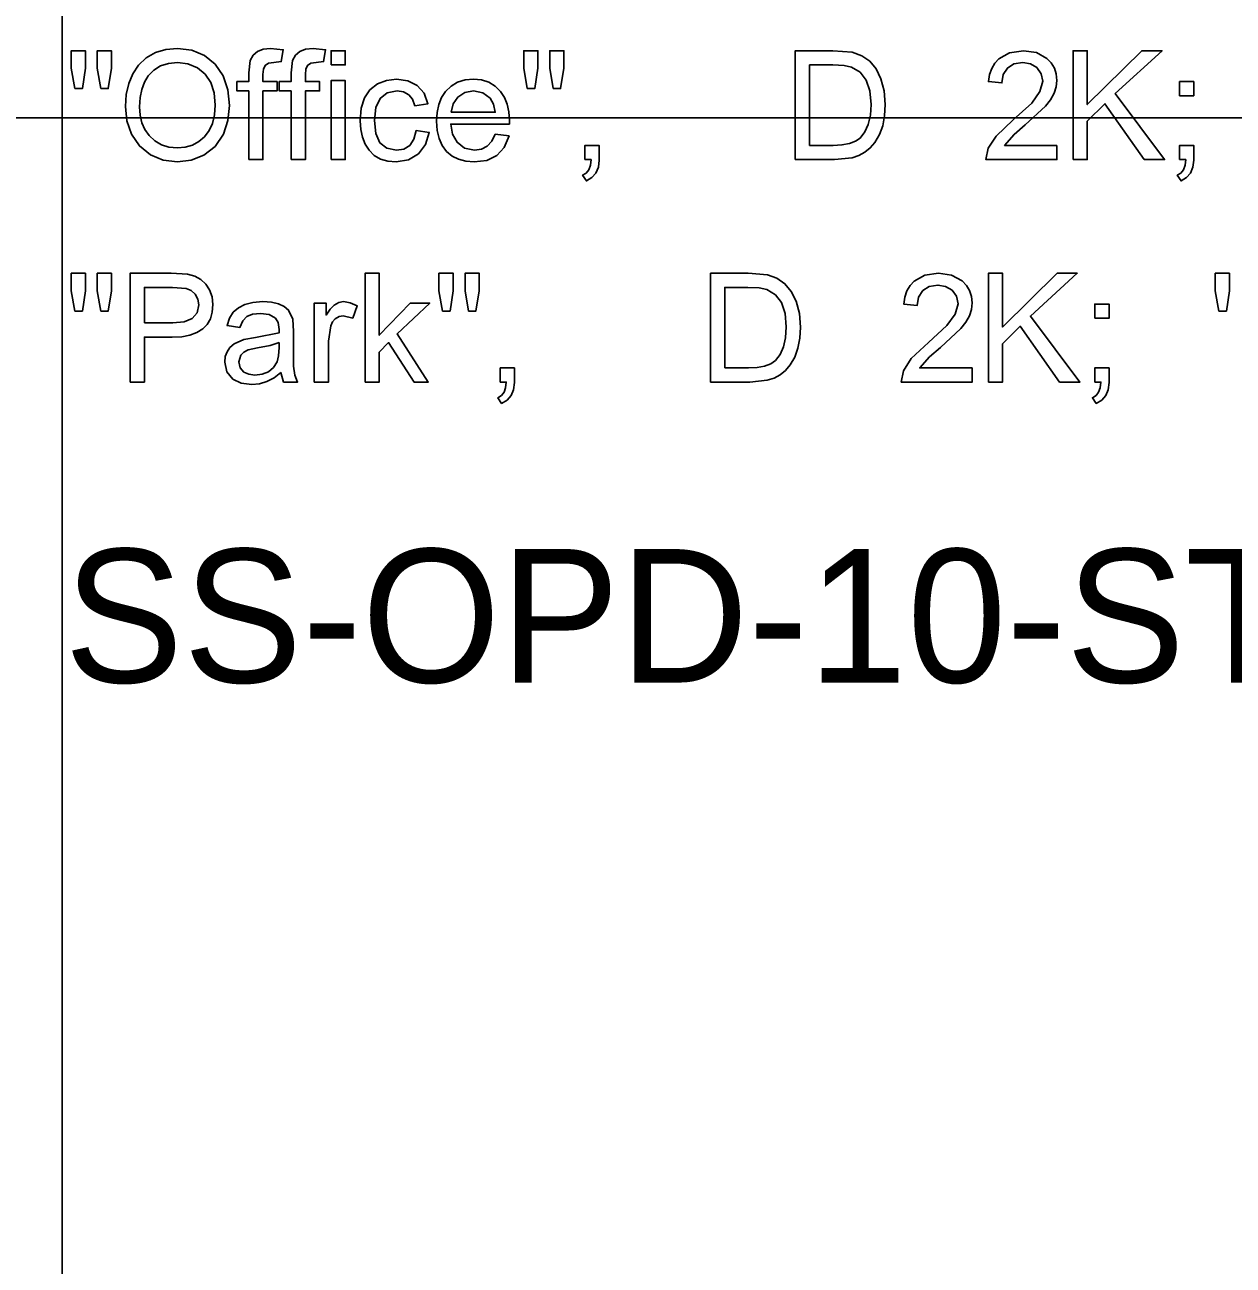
# Model space of a CAD drawing. Extents: x 1001568 to 1002149, y 1840825 to 1841423.
# Drawn here: x 1001904.538 to 1001908.159, y 1840995.032 to 1840998.748 of the extents above; entities that cross this region are included whole.
import ezdxf

# ---------------------------------------------------------------- set-up
doc = ezdxf.new("R2010")
doc.units = 0
for name, color, linetype in [('40', 7, 'Continuous'), ('R_No Plot', 7, 'Continuous'), ('SIGNS', 7, 'Continuous')]:
    doc.layers.add(name, color=color, linetype=linetype)

msp = doc.modelspace()

# ---------------------------------------------------------------- linework, layer by layer
at = {"layer": 'R_No Plot'}
for p, q in [((1001904.6501, 1841010.6666), (1001904.6501, 1840948.1274)), ((1001890.6501, 1840998.4691), (1001982.1327, 1840998.4691))]:
    msp.add_line(p, q, dxfattribs=at)
at = {"layer": 'SIGNS'}
for points in [[(1001904.6876, 1840998.5568), (1001904.7104, 1840998.5568), (1001904.7197, 1840998.6178), (1001904.7197, 1840998.6703), (1001904.6772, 1840998.6703), (1001904.6772, 1840998.6178)], [(1001904.7654, 1840998.5568), (1001904.7878, 1840998.5568), (1001904.7977, 1840998.6178), (1001904.7977, 1840998.6703), (1001904.7552, 1840998.6703), (1001904.7552, 1840998.6178)], [(1001905.2091, 1840998.3441), (1001905.2517, 1840998.3441), (1001905.2517, 1840998.5498), (1001905.2942, 1840998.5498), (1001905.2942, 1840998.5781), (1001905.2517, 1840998.5781), (1001905.2517, 1840998.5992), (1001905.2532, 1840998.6155), (1001905.2581, 1840998.6262), (1001905.2682, 1840998.6328), (1001905.2838, 1840998.6349), (1001905.3065, 1840998.6378), (1001905.3123, 1840998.6733), (1001905.2747, 1840998.6774), (1001905.2526, 1840998.675), (1001905.235, 1840998.6681), (1001905.222, 1840998.6568), (1001905.2133, 1840998.6411), (1001905.2091, 1840998.6043), (1001905.2091, 1840998.5781), (1001905.1737, 1840998.5781), (1001905.1737, 1840998.5498), (1001905.2091, 1840998.5498)], [(1001905.3361, 1840998.3441), (1001905.3787, 1840998.3441), (1001905.3787, 1840998.5498), (1001905.4212, 1840998.5498), (1001905.4212, 1840998.5781), (1001905.3787, 1840998.5781), (1001905.3787, 1840998.5992), (1001905.3802, 1840998.6155), (1001905.3851, 1840998.6262), (1001905.3952, 1840998.6328), (1001905.4108, 1840998.6349), (1001905.4335, 1840998.6378), (1001905.4392, 1840998.6733), (1001905.4017, 1840998.6774), (1001905.3796, 1840998.675), (1001905.362, 1840998.6681), (1001905.349, 1840998.6568), (1001905.3403, 1840998.6411), (1001905.3361, 1840998.6043), (1001905.3361, 1840998.5781), (1001905.3007, 1840998.5781), (1001905.3007, 1840998.5498), (1001905.3361, 1840998.5498)], [(1001905.456, 1840998.6278), (1001905.4985, 1840998.6278), (1001905.4985, 1840998.6703), (1001905.456, 1840998.6703)], [(1001906.0435, 1840998.5568), (1001906.0664, 1840998.5568), (1001906.0757, 1840998.6178), (1001906.0757, 1840998.6703), (1001906.0331, 1840998.6703), (1001906.0331, 1840998.6178)], [(1001906.1213, 1840998.5568), (1001906.1437, 1840998.5568), (1001906.1537, 1840998.6178), (1001906.1537, 1840998.6703), (1001906.1112, 1840998.6703), (1001906.1112, 1840998.6178)], [(1001907.6311, 1840998.3866), (1001907.474, 1840998.3866), (1001907.5028, 1840998.4197), (1001907.5362, 1840998.4482), (1001907.597, 1840998.5046), (1001907.6118, 1840998.5237), (1001907.6226, 1840998.543), (1001907.6289, 1840998.5622), (1001907.6311, 1840998.5815), (1001907.6292, 1840998.6011), (1001907.6235, 1840998.6186), (1001907.6141, 1840998.634), (1001907.6012, 1840998.6474), (1001907.5695, 1840998.6646), (1001907.5306, 1840998.6703), (1001907.4893, 1840998.6643), (1001907.4573, 1840998.6465), (1001907.445, 1840998.6332), (1001907.4357, 1840998.6175), (1001907.4293, 1840998.5989), (1001907.4259, 1840998.5778), (1001907.4661, 1840998.5737), (1001907.4703, 1840998.5989), (1001907.4828, 1840998.6184), (1001907.5024, 1840998.6308), (1001907.5284, 1840998.6349), (1001907.5516, 1840998.6309), (1001907.5707, 1840998.6197), (1001907.584, 1840998.6016), (1001907.5885, 1840998.579), (1001907.5802, 1840998.548), (1001907.5556, 1840998.5137), (1001907.5, 1840998.4632), (1001907.4486, 1840998.4145), (1001907.4254, 1840998.3785), (1001907.4183, 1840998.3441), (1001907.6311, 1840998.3441)], [(1001907.6796, 1840998.3441), (1001907.7221, 1840998.3441), (1001907.7221, 1840998.4591), (1001907.7751, 1840998.5115), (1001907.8929, 1840998.3441), (1001907.9537, 1840998.3441), (1001907.8058, 1840998.5418), (1001907.946, 1840998.6703), (1001907.8853, 1840998.6703), (1001907.7221, 1840998.509), (1001907.7221, 1840998.6703), (1001907.6796, 1840998.6703)], [(1001905.456, 1840998.3441), (1001905.4985, 1840998.3441), (1001905.4985, 1840998.5811), (1001905.456, 1840998.5811)], [(1001905.7106, 1840998.4309), (1001905.7037, 1840998.4051), (1001905.6915, 1840998.3869), (1001905.6741, 1840998.3759), (1001905.6515, 1840998.3725), (1001905.6228, 1840998.3781), (1001905.6023, 1840998.3949), (1001905.59, 1840998.4226), (1001905.5859, 1840998.4613), (1001905.5901, 1840998.4999), (1001905.6029, 1840998.5276), (1001905.624, 1840998.5442), (1001905.6537, 1840998.5498), (1001905.673, 1840998.547), (1001905.6885, 1840998.5387), (1001905.6998, 1840998.5248), (1001905.7072, 1840998.5054), (1001905.746, 1840998.5114), (1001905.7344, 1840998.5431), (1001905.714, 1840998.5664), (1001905.6858, 1840998.5806), (1001905.6514, 1840998.5852), (1001905.6219, 1840998.5815), (1001905.5946, 1840998.5707), (1001905.5721, 1840998.5531), (1001905.5561, 1840998.5288), (1001905.5464, 1840998.4978), (1001905.5433, 1840998.4602), (1001905.5449, 1840998.4342), (1001905.5499, 1840998.4109), (1001905.558, 1840998.3903), (1001905.5695, 1840998.3726), (1001905.5851, 1840998.3569), (1001905.604, 1840998.3459), (1001905.6259, 1840998.3393), (1001905.6512, 1840998.337), (1001905.6877, 1840998.343), (1001905.7176, 1840998.3613), (1001905.7386, 1840998.3892), (1001905.7498, 1840998.4257)], [(1001907.9986, 1840998.5356), (1001908.0412, 1840998.5356), (1001908.0412, 1840998.5781), (1001907.9986, 1840998.5781)], [(1001906.2166, 1840998.3441), (1001906.235, 1840998.3441), (1001906.2329, 1840998.3274), (1001906.2281, 1840998.314), (1001906.2202, 1840998.3039), (1001906.2096, 1840998.2973), (1001906.2209, 1840998.2803), (1001906.2376, 1840998.2902), (1001906.2496, 1840998.3038), (1001906.2568, 1840998.3212), (1001906.2592, 1840998.3426), (1001906.2592, 1840998.3866), (1001906.2166, 1840998.3866)], [(1001907.9986, 1840998.3441), (1001908.017, 1840998.3441), (1001908.0149, 1840998.3274), (1001908.01, 1840998.314), (1001908.0022, 1840998.3039), (1001907.9915, 1840998.2973), (1001908.0029, 1840998.2803), (1001908.0196, 1840998.2902), (1001908.0315, 1840998.3038), (1001908.0387, 1840998.3212), (1001908.0412, 1840998.3426), (1001908.0412, 1840998.3866), (1001907.9986, 1840998.3866)], [(1001904.6876, 1840997.8902), (1001904.7104, 1840997.8902), (1001904.7197, 1840997.9511), (1001904.7197, 1840998.0037), (1001904.6772, 1840998.0037), (1001904.6772, 1840997.9511)], [(1001904.7654, 1840997.8902), (1001904.7878, 1840997.8902), (1001904.7977, 1840997.9511), (1001904.7977, 1840998.0037), (1001904.7552, 1840998.0037), (1001904.7552, 1840997.9511)], [(1001905.5577, 1840997.6774), (1001905.6003, 1840997.6774), (1001905.6003, 1840997.767), (1001905.628, 1840997.7959), (1001905.7045, 1840997.6774), (1001905.7469, 1840997.6774), (1001905.6534, 1840997.8221), (1001905.7517, 1840997.9145), (1001905.6929, 1840997.9145), (1001905.6003, 1840997.818), (1001905.6003, 1840998.0037), (1001905.5577, 1840998.0037)], [(1001905.7895, 1840997.8902), (1001905.8124, 1840997.8902), (1001905.8217, 1840997.9511), (1001905.8217, 1840998.0037), (1001905.7791, 1840998.0037), (1001905.7791, 1840997.9511)], [(1001905.8673, 1840997.8902), (1001905.8897, 1840997.8902), (1001905.8997, 1840997.9511), (1001905.8997, 1840998.0037), (1001905.8572, 1840998.0037), (1001905.8572, 1840997.9511)], [(1001907.3771, 1840997.72), (1001907.2201, 1840997.72), (1001907.2488, 1840997.753), (1001907.2822, 1840997.7816), (1001907.343, 1840997.8379), (1001907.3578, 1840997.857), (1001907.3686, 1840997.8763), (1001907.3749, 1840997.8955), (1001907.3771, 1840997.9148), (1001907.3752, 1840997.9344), (1001907.3695, 1840997.9519), (1001907.3601, 1840997.9673), (1001907.3472, 1840997.9807), (1001907.3155, 1840997.9979), (1001907.2766, 1840998.0037), (1001907.2353, 1840997.9977), (1001907.2033, 1840997.9799), (1001907.191, 1840997.9665), (1001907.1817, 1840997.9508), (1001907.1753, 1840997.9322), (1001907.1719, 1840997.9111), (1001907.2121, 1840997.907), (1001907.2163, 1840997.9322), (1001907.2288, 1840997.9517), (1001907.2484, 1840997.9641), (1001907.2745, 1840997.9682), (1001907.2976, 1840997.9642), (1001907.3167, 1840997.953), (1001907.33, 1840997.935), (1001907.3346, 1840997.9123), (1001907.3262, 1840997.8813), (1001907.3016, 1840997.8471), (1001907.246, 1840997.7965), (1001907.1946, 1840997.7478), (1001907.1714, 1840997.7118), (1001907.1643, 1840997.6774), (1001907.3771, 1840997.6774)], [(1001907.4256, 1840997.6774), (1001907.4681, 1840997.6774), (1001907.4681, 1840997.7924), (1001907.5211, 1840997.8449), (1001907.6389, 1840997.6774), (1001907.6997, 1840997.6774), (1001907.5518, 1840997.8751), (1001907.692, 1840998.0037), (1001907.6313, 1840998.0037), (1001907.4681, 1840997.8423), (1001907.4681, 1840998.0037), (1001907.4256, 1840998.0037)], [(1001908.116, 1840997.8902), (1001908.1389, 1840997.8902), (1001908.1482, 1840997.9511), (1001908.1482, 1840998.0037), (1001908.1056, 1840998.0037), (1001908.1056, 1840997.9511)], [(1001905.4056, 1840997.6774), (1001905.4481, 1840997.6774), (1001905.4481, 1840997.8001), (1001905.4546, 1840997.8464), (1001905.46, 1840997.8581), (1001905.4678, 1840997.8669), (1001905.4796, 1840997.8737), (1001905.4922, 1840997.876), (1001905.5208, 1840997.8696), (1001905.5343, 1840997.9059), (1001905.5131, 1840997.9154), (1001905.4928, 1840997.9186), (1001905.4786, 1840997.916), (1001905.4653, 1840997.9085), (1001905.4526, 1840997.8959), (1001905.441, 1840997.8785), (1001905.441, 1840997.9145), (1001905.4056, 1840997.9145)], [(1001907.7446, 1840997.8689), (1001907.7872, 1840997.8689), (1001907.7872, 1840997.9115), (1001907.7446, 1840997.9115)], [(1001905.9626, 1840997.6774), (1001905.981, 1840997.6774), (1001905.979, 1840997.6607), (1001905.9741, 1840997.6473), (1001905.9662, 1840997.6372), (1001905.9556, 1840997.6306), (1001905.967, 1840997.6136), (1001905.9836, 1840997.6235), (1001905.9956, 1840997.6371), (1001906.0028, 1840997.6545), (1001906.0052, 1840997.6759), (1001906.0052, 1840997.72), (1001905.9626, 1840997.72)], [(1001907.7446, 1840997.6774), (1001907.763, 1840997.6774), (1001907.7609, 1840997.6607), (1001907.7561, 1840997.6473), (1001907.7482, 1840997.6372), (1001907.7375, 1840997.6306), (1001907.7489, 1840997.6136), (1001907.7656, 1840997.6235), (1001907.7775, 1840997.6371), (1001907.7847, 1840997.6545), (1001907.7872, 1840997.6759), (1001907.7872, 1840997.72), (1001907.7446, 1840997.72)]]:
    msp.add_lwpolyline(points, close=True, dxfattribs=at)
for points in [[(1001904.8394, 1840998.5029), (1001904.8441, 1840998.4604), (1001904.8582, 1840998.4206), (1001904.8818, 1840998.385), (1001904.9144, 1840998.3585), (1001904.9527, 1840998.3424), (1001904.9954, 1840998.337), (1001905.0365, 1840998.342), (1001905.0747, 1840998.3572), (1001905.1086, 1840998.3837), (1001905.1332, 1840998.4206), (1001905.1468, 1840998.4612), (1001905.1514, 1840998.5067), (1001905.1466, 1840998.5534), (1001905.1323, 1840998.5949), (1001905.1085, 1840998.63), (1001905.0762, 1840998.6564), (1001905.0381, 1840998.6721), (1001904.9956, 1840998.6774), (1001904.9604, 1840998.6742), (1001904.9293, 1840998.6647), (1001904.9021, 1840998.6488), (1001904.8791, 1840998.6267), (1001904.8617, 1840998.6009), (1001904.8493, 1840998.5719), (1001904.8418, 1840998.5391), (1001904.8394, 1840998.5029)], [(1001906.8471, 1840998.3441), (1001906.9647, 1840998.3441), (1001907.017, 1840998.3496), (1001907.0374, 1840998.3563), (1001907.0558, 1840998.3662), (1001907.0717, 1840998.3793), (1001907.0857, 1840998.3955), (1001907.0992, 1840998.4189), (1001907.109, 1840998.4456), (1001907.1147, 1840998.4756), (1001907.1166, 1840998.509), (1001907.1133, 1840998.5501), (1001907.1038, 1840998.5865), (1001907.089, 1840998.6157), (1001907.0699, 1840998.6386), (1001907.0459, 1840998.6553), (1001907.0175, 1840998.6657), (1001906.9594, 1840998.6703), (1001906.8471, 1840998.6703), (1001906.8471, 1840998.3441)], [(1001904.882, 1840998.5024), (1001904.8835, 1840998.5299), (1001904.8884, 1840998.5546), (1001904.8964, 1840998.5762), (1001904.9078, 1840998.5952), (1001904.9244, 1840998.6126), (1001904.9446, 1840998.625), (1001904.9684, 1840998.6324), (1001904.9959, 1840998.6349), (1001905.027, 1840998.6308), (1001905.0551, 1840998.6189), (1001905.0785, 1840998.5997), (1001905.0954, 1840998.5747), (1001905.1055, 1840998.5438), (1001905.1089, 1840998.507), (1001905.1067, 1840998.4781), (1001905.1007, 1840998.4528), (1001905.0907, 1840998.431), (1001905.0768, 1840998.4127), (1001905.0597, 1840998.3981), (1001905.0404, 1840998.3878), (1001905.0189, 1840998.3815), (1001904.9952, 1840998.3796), (1001904.9697, 1840998.3817), (1001904.9472, 1840998.3886), (1001904.9274, 1840998.4001), (1001904.9106, 1840998.4162), (1001904.8979, 1840998.4341), (1001904.889, 1840998.4545), (1001904.8837, 1840998.4772), (1001904.882, 1840998.5024)], [(1001906.8897, 1840998.3866), (1001906.8897, 1840998.6278), (1001906.9591, 1840998.6278), (1001906.993, 1840998.6261), (1001907.0157, 1840998.6213), (1001907.0412, 1840998.6061), (1001907.0594, 1840998.5824), (1001907.0704, 1840998.5501), (1001907.0741, 1840998.5096), (1001907.072, 1840998.4772), (1001907.0658, 1840998.4497), (1001907.0555, 1840998.4269), (1001907.0412, 1840998.4088), (1001907.0273, 1840998.399), (1001907.0092, 1840998.3922), (1001906.9869, 1840998.388), (1001906.9603, 1840998.3866), (1001906.8897, 1840998.3866)], [(1001905.9478, 1840998.4204), (1001905.9373, 1840998.3994), (1001905.9235, 1840998.3844), (1001905.9062, 1840998.3754), (1001905.8857, 1840998.3725), (1001905.856, 1840998.3783), (1001905.8333, 1840998.3961), (1001905.8199, 1840998.4201), (1001905.8144, 1840998.4505), (1001905.9902, 1840998.4505), (1001905.9904, 1840998.4612), (1001905.9887, 1840998.4868), (1001905.9837, 1840998.51), (1001905.9754, 1840998.5305), (1001905.9638, 1840998.5487), (1001905.9477, 1840998.5646), (1001905.9289, 1840998.576), (1001905.9071, 1840998.5829), (1001905.8826, 1840998.5852), (1001905.8572, 1840998.5829), (1001905.8349, 1840998.5759), (1001905.8155, 1840998.5644), (1001905.7991, 1840998.5483), (1001905.7871, 1840998.5299), (1001905.7786, 1840998.509), (1001905.7735, 1840998.4853), (1001905.7718, 1840998.4591), (1001905.7737, 1840998.4315), (1001905.7794, 1840998.4074), (1001905.7888, 1840998.3864), (1001905.8022, 1840998.3689), (1001905.8187, 1840998.3549), (1001905.838, 1840998.345), (1001905.8599, 1840998.339), (1001905.8848, 1840998.337), (1001905.9227, 1840998.3419), (1001905.9527, 1840998.3565), (1001905.9748, 1840998.3809), (1001905.9891, 1840998.4152), (1001905.9478, 1840998.4204)], [(1001905.8156, 1840998.4859), (1001905.8215, 1840998.5111), (1001905.8352, 1840998.5314), (1001905.8564, 1840998.5452), (1001905.883, 1840998.5498), (1001905.9107, 1840998.5442), (1001905.9327, 1840998.528), (1001905.9427, 1840998.5104), (1001905.948, 1840998.4859), (1001905.8156, 1840998.4859)], [(1001904.8536, 1840997.6774), (1001904.8962, 1840997.6774), (1001904.8962, 1840997.8122), (1001904.9797, 1840997.8122), (1001905.0082, 1840997.8136), (1001905.033, 1840997.8183), (1001905.054, 1840997.8258), (1001905.0712, 1840997.8367), (1001905.0846, 1840997.8504), (1001905.0942, 1840997.8673), (1001905.0998, 1840997.8873), (1001905.1018, 1840997.9104), (1001905.0993, 1840997.9333), (1001905.0918, 1840997.9543), (1001905.0806, 1840997.9714), (1001905.0658, 1840997.9848), (1001905.0474, 1840997.9945), (1001905.0257, 1840998.0006), (1001904.9763, 1840998.0037), (1001904.8536, 1840998.0037), (1001904.8536, 1840997.6774)], [(1001906.5931, 1840997.6774), (1001906.7107, 1840997.6774), (1001906.763, 1840997.683), (1001906.7834, 1840997.6896), (1001906.8018, 1840997.6996), (1001906.8177, 1840997.7127), (1001906.8317, 1840997.7288), (1001906.8453, 1840997.7522), (1001906.855, 1840997.7789), (1001906.8608, 1840997.809), (1001906.8626, 1840997.8423), (1001906.8593, 1840997.8834), (1001906.8498, 1840997.9198), (1001906.835, 1840997.949), (1001906.8159, 1840997.972), (1001906.7919, 1840997.9886), (1001906.7635, 1840997.999), (1001906.7054, 1840998.0037), (1001906.5931, 1840998.0037), (1001906.5931, 1840997.6774)], [(1001904.8962, 1840997.8547), (1001904.8962, 1840997.9611), (1001904.9805, 1840997.9611), (1001905.0212, 1840997.9584), (1001905.0363, 1840997.952), (1001905.0486, 1840997.9407), (1001905.0567, 1840997.9259), (1001905.0593, 1840997.9089), (1001905.0542, 1840997.8851), (1001905.0395, 1840997.8682), (1001905.0153, 1840997.8581), (1001904.9815, 1840997.8547), (1001904.8962, 1840997.8547)], [(1001906.6357, 1840997.72), (1001906.6357, 1840997.9611), (1001906.7052, 1840997.9611), (1001906.739, 1840997.9595), (1001906.7617, 1840997.9547), (1001906.7872, 1840997.9394), (1001906.8055, 1840997.9157), (1001906.8164, 1840997.8834), (1001906.8201, 1840997.8429), (1001906.818, 1840997.8105), (1001906.8118, 1840997.783), (1001906.8015, 1840997.7602), (1001906.7872, 1840997.7421), (1001906.7733, 1840997.7324), (1001906.7552, 1840997.7255), (1001906.7329, 1840997.7213), (1001906.7063, 1840997.72), (1001906.6357, 1840997.72)], [(1001905.3055, 1840997.7067), (1001905.3135, 1840997.6774), (1001905.3555, 1840997.6774), (1001905.347, 1840997.6988), (1001905.3431, 1840997.7256), (1001905.3429, 1840997.7763), (1001905.3429, 1840997.8296), (1001905.3409, 1840997.8664), (1001905.3283, 1840997.8935), (1001905.3155, 1840997.9045), (1001905.2983, 1840997.9123), (1001905.2768, 1840997.917), (1001905.2511, 1840997.9186), (1001905.2218, 1840997.9163), (1001905.1972, 1840997.9102), (1001905.1779, 1840997.9004), (1001905.1626, 1840997.8866), (1001905.1512, 1840997.8687), (1001905.144, 1840997.8468), (1001905.1828, 1840997.8414), (1001905.1912, 1840997.8615), (1001905.2035, 1840997.8745), (1001905.2203, 1840997.881), (1001905.2439, 1840997.8831), (1001905.2703, 1840997.8796), (1001905.2891, 1840997.8696), (1001905.2974, 1840997.856), (1001905.3003, 1840997.8352), (1001905.3, 1840997.8249), (1001905.2292, 1840997.8112), (1001905.194, 1840997.8052), (1001905.1654, 1840997.7921), (1001905.1529, 1840997.7812), (1001905.144, 1840997.7685), (1001905.1387, 1840997.7539), (1001905.1372, 1840997.7376), (1001905.1434, 1840997.708), (1001905.1615, 1840997.6863), (1001905.1866, 1840997.6743), (1001905.2182, 1840997.6704), (1001905.2411, 1840997.6727), (1001905.2634, 1840997.6795), (1001905.2848, 1840997.6908), (1001905.3055, 1840997.7067)], [(1001905.3003, 1840997.7963), (1001905.3003, 1840997.7808), (1001905.2986, 1840997.7562), (1001905.2939, 1840997.7386), (1001905.2829, 1840997.7211), (1001905.2681, 1840997.7087), (1001905.2494, 1840997.7011), (1001905.2269, 1840997.6987), (1001905.209, 1840997.7009), (1001905.1945, 1840997.7076), (1001905.1833, 1840997.7205), (1001905.1797, 1840997.7382), (1001905.1853, 1840997.7581), (1001905.1943, 1840997.7677), (1001905.2078, 1840997.7747), (1001905.2355, 1840997.7804), (1001905.2732, 1840997.7877), (1001905.3003, 1840997.7963)]]:
    msp.add_lwpolyline(points, dxfattribs=at)

# ---------------------------------------------------------------- texts
at = {"layer": '40'}
msp.add_text('SS-OPD-10-STA11+70WB', height=0.4, rotation=0, dxfattribs=at).set_placement((1001904.6559, 1840996.7774))

doc.saveas('drawing.dxf')
